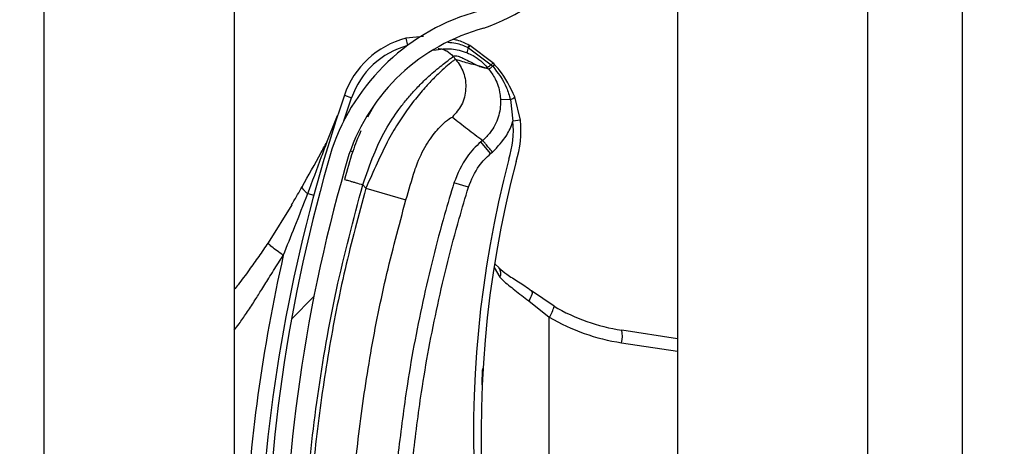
# Model space of a CAD drawing. Header units: inches. Extents: x 170 to 284, y 215 to 248.
# Tile 268 of 656: x 186.1024 to 186.2355, y 242.1667 to 242.2243. Entities that reach past the tile are written whole.
import ezdxf

# ---------------------------------------------------------------- set-up
doc = ezdxf.new("R2010")
doc.units = ezdxf.units.IN
doc.header["$LTSCALE"] = 0.25
doc.header["$MEASUREMENT"] = 0
doc.layers.add('ANNOTATIONS', color=1, linetype='Continuous')
doc.layers.add('LH BENCH MOUNT', color=7, linetype='Continuous')
doc.styles.add('ARIAL', font='arial.ttf', dxfattribs={"height": 0.09375})
doc.dimstyles.new('STANDARD$0', dxfattribs={"dimtxt": 0.09375, "dimasz": 0.09375, "dimexe": 0.03125, "dimexo": 0.046875, "dimgap": 0.09, "dimtad": 0, "dimtih": 1, "dimtoh": 1, "dimdec": 4, "dimzin": 0, "dimdsep": 46, "dimtxsty": 'ARIAL', "dimcen": 0.09, "dimadec": 0, "dimazin": 0, "dimtfac": 1, "dimtdec": 4, "dimtofl": 0, "dimtmove": 0, "dimatfit": 1, "dimfxl": 1, "dimtolj": 1, "dimtzin": 0, "dimarcsym": 0})

# ---------------------------------------------------------------- blocks, each defined once
blk = doc.blocks.new('*D114')
at = {"layer": 'ANNOTATIONS', "color": 0, "lineweight": -2, "transparency": 16777216}
for p, q in [((186.1492924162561, 243.6642684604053), (187.5897358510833, 243.6642684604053)), ((187.5584858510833, 243.5705184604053), (187.5584858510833, 241.8503426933)), ((187.5584858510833, 239.6953067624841), (187.5584858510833, 241.4154825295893)), ((186.8279608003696, 239.6015567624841), (187.5897358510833, 239.6015567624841))]:
    blk.add_line(p, q, dxfattribs=at)
at = {"layer": 'ANNOTATIONS', "color": 0, "transparency": 16777216}
for points in [[(187.5428608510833, 243.5705184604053), (187.5741108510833, 243.5705184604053), (187.5584858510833, 243.6642684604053)], [(187.5428608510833, 239.6953067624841), (187.5741108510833, 239.6953067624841), (187.5584858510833, 239.6015567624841)]]:
    blk.add_solid(points, dxfattribs=at)
at = {"layer": 'defpoints', "color": 0, "transparency": 16777216}
for p in [(186.1024174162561, 243.6642684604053), (186.7810858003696, 239.6015567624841), (187.5584858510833, 239.6015567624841)]:
    blk.add_point(p, dxfattribs=at)
at = {"layer": 'ANNOTATIONS', "color": 0, "transparency": 16777216, "insert": (187.5584858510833, 241.6329126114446), "char_height": 0.09375, "attachment_point": 5, "style": 'ARIAL'}
blk.add_mtext('\\A1;OPENING\\PHEIGHT', dxfattribs=at)

msp = doc.modelspace()

# ---------------------------------------------------------------- hatches: boundary and pattern name
at = {"layer": 'LH BENCH MOUNT'}
h = msp.add_hatch(dxfattribs=at)
h.set_pattern_fill('ANSI31', color=256, scale=0.34241245, angle=2.8e-322, style=0)
h.set_pattern_definition([(45, (176.0930244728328, 238.0091787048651), (-0.03026527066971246, 0.03026527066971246), [])])
edge = h.paths.add_edge_path(flags=0)
edge.add_arc((186.1662917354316, 242.0541922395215), 0.001712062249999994, 450.0000000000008, 472.2104203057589)
edge.add_line((186.1656445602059, 242.0557772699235), (186.1647320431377, 242.0580121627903))
edge.add_arc((186.1662917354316, 242.0541922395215), 0.004126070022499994, 450, 472.2104203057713, ccw=False)
edge.add_arc((186.1662917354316, 242.0452895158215), 0.01302879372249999, 401.47616737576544, 450, ccw=False)
edge.add_arc((186.1620458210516, 242.0421393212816), 0.01830194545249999, 359.99999999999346, 400.0613730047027, ccw=False)
edge.add_arc((186.1685858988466, 242.0421393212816), 0.01176186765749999, 292.1408576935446, 359.99999999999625, ccw=False)
edge.add_arc((186.1662917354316, 242.0453922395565), 0.01566536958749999, 235.2570680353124, 295.4307998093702, ccw=False)
edge.add_arc((186.1715306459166, 242.0535074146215), 0.02532140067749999, 212.8542481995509, 235.980933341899, ccw=False)
edge.add_arc((186.1633812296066, 242.0471385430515), 0.01504902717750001, 172.1557183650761, 209.3146496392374, ccw=False)
edge.add_arc((186.1758108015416, 242.0458031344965), 0.02754708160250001, 453.30850314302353, 532.9325737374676, ccw=False)
edge.add_arc((186.1725578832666, 242.0818934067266), 0.008748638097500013, 280.9586189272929, 427.9414322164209)
edge.add_arc((186.1924176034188, 242.1442467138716), 0.05672062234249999, 179.5706357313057, 253.00989973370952, ccw=False)
edge.add_arc((186.3507493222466, 242.1454451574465), 0.2150521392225, 163.4260275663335, 180.2060536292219, ccw=False)
edge.add_arc((186.1719757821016, 242.1975945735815), 0.02884824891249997, 465.1588434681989, 521.4137567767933, ccw=False)
edge.add_arc((186.1546497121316, 242.2521408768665), 0.0284373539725, 290.1205938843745, 343.7190675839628)
edge.add_arc((186.1674901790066, 242.2479634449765), 0.01494630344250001, 345.2914408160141, 400.5471921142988)
edge.add_arc((186.1640660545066, 242.2461486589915), 0.0187470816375, 397.9578745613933, 431.4396159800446)
edge.add_arc((186.1662917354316, 242.2509766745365), 0.0134739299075, 433.8775574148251, 472.2736457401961)
edge.add_arc((186.1637236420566, 242.2579961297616), 0.006011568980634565, 474.98253258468, 495.7175736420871)
edge.add_arc((186.1735166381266, 242.2507369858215), 0.01816498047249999, 500.8992600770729, 539.9999999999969)
edge.add_arc((186.1662917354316, 242.2507369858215), 0.01094007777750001, 539.9999999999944, 629.9999999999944)
edge.add_arc((186.1662917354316, 242.2416630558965), 0.001866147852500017, 269.9999999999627, 285.6422464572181)
edge.add_line((186.1667949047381, 242.2398660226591), (186.167445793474, 242.2375414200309))
edge.add_arc((186.1662917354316, 242.2416630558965), 0.004280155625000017, 269.9999999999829, 285.642246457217, ccw=False)
edge.add_arc((186.1662917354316, 242.2507369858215), 0.01335408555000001, 179.9999999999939, 269.999999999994, ccw=False)
edge.add_arc((186.1735166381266, 242.2507369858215), 0.020578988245, 500.6113583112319, 539.9999999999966, ccw=False)
edge.add_arc((186.1637236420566, 242.2579961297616), 0.008425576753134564, 474.5776671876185, 496.4997109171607, ccw=False)
edge.add_arc((186.1662917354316, 242.2509766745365), 0.01588793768, 433.6903022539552, 472.47058069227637, ccw=False)
edge.add_arc((186.1640660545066, 242.2461486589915), 0.02116108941, 398.10453077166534, 431.5771717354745, ccw=False)
edge.add_arc((186.1674901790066, 242.2479634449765), 0.01736031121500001, 345.180248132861, 400.3658533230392, ccw=False)
edge.add_arc((186.1546497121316, 242.2521408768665), 0.030851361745, 289.9181572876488, 343.77953759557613, ccw=False)
edge.add_arc((186.1719757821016, 242.1975945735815), 0.02643424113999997, 464.9417095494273, 521.3236131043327)
edge.add_arc((186.3507493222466, 242.1454451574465), 0.21263813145, 523.4376684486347, 540.2096895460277)
edge.add_arc((186.1924176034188, 242.1442467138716), 0.05430661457, 539.5566266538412, 613.1145348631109)
edge.add_arc((186.1725578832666, 242.0818934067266), 0.01116264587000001, 280.06103888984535, 428.5290871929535, ccw=False)
edge.add_arc((186.1758108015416, 242.0458031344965), 0.02513307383, 452.9714001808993, 532.970657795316)
edge.add_arc((186.1633812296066, 242.0471385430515), 0.01263501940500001, 532.0830472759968, 568.9826967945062)
edge.add_arc((186.1715306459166, 242.0535074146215), 0.022907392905, 213.0443063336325, 236.0197152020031)
edge.add_arc((186.1662917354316, 242.0453922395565), 0.01325136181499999, 235.1922404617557, 295.7352497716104)
edge.add_arc((186.1685858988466, 242.0421393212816), 0.009347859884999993, 291.7225241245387, 359.9999999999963)
edge.add_arc((186.1620458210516, 242.0421393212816), 0.01588793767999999, 359.9999999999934, 399.9521788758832)
edge.add_arc((186.1662917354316, 242.0452895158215), 0.01061478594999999, 401.6345013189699, 450.0000000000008)

# ---------------------------------------------------------------- linework, layer by layer
for p, q in [((186.2298594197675, 239.6490664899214), (186.2298594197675, 243.9018291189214)), ((186.2298594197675, 239.6490664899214), (186.2298594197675, 243.9018291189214)), ((186.1913380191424, 243.8543193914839), (186.1913380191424, 239.6897279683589)), ((186.2170189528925, 243.8543193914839), (186.2170189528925, 239.6490664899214)), ((186.2298594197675, 239.6490664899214), (186.2298594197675, 243.8543193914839)), ((186.1057349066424, 239.6490664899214), (186.1057349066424, 243.7595607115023)), ((186.1314158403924, 242.3443231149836), (186.1314158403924, 242.1519491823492)), ((186.1570029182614, 242.2220307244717), (186.1546035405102, 242.2217811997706)), ((186.1546035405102, 242.2217811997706), (186.1548572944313, 242.2208147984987)), ((186.1631899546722, 242.2208153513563), (186.1631890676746, 242.2208158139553)), ((186.1632515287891, 242.2207830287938), (186.1631899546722, 242.2208153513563)), ((186.1632524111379, 242.2207825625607), (186.1632515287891, 242.2207830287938)), ((186.1663938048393, 242.2184589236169), (186.1632524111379, 242.2207825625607)), ((186.1613835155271, 242.2189233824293), (186.1610357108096, 242.2193347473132)), ((186.1628838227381, 242.2198379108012), (186.1628845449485, 242.2198376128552)), ((186.1630076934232, 242.2205254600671), (186.1630086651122, 242.2205249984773)), ((186.1630086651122, 242.2205249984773), (186.1630707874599, 242.220495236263)), ((186.1630707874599, 242.220495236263), (186.1630716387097, 242.2204948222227)), ((186.1630716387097, 242.2204948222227), (186.1661753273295, 242.2182104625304)), ((186.1658192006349, 242.2176075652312), (186.1648878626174, 242.2179400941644)), ((186.1661753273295, 242.2182104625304), (186.1663656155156, 242.2180048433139)), ((186.1463093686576, 242.2140730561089), (186.1472811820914, 242.2137401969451)), ((186.1462454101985, 242.2106394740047), (186.1472811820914, 242.2137401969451)), ((186.1502438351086, 242.2125818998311), (186.1494501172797, 242.2111431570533)), ((186.1687535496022, 242.2134997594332), (186.1674199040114, 242.2134506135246)), ((186.1687535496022, 242.2134997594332), (186.1690857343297, 242.2105879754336)), ((186.1701068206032, 242.2107002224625), (186.1693562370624, 242.2138472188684)), ((186.1440407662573, 242.2079572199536), (186.1453956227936, 242.211346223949)), ((186.1701068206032, 242.2107002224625), (186.1690857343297, 242.2105879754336)), ((186.165005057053, 242.2079820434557), (186.1647570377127, 242.2077723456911)), ((186.1660827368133, 242.2062043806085), (186.1647570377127, 242.2077723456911)), ((186.1471115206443, 242.2065688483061), (186.1474398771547, 242.2064680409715)), ((186.1660827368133, 242.2062043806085), (186.1663307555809, 242.206414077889)), ((186.1487919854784, 242.2020001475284), (186.1492048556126, 242.2015118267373)), ((186.1630862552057, 242.201664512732), (186.1611233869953, 242.2022671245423)), ((186.1413538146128, 242.2007919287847), (186.1421723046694, 242.2005701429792)), ((186.1492048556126, 242.2015118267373), (186.1546350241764, 242.1999636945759)), ((186.1391859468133, 242.1992966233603), (186.1359997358, 242.19417014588)), ((186.1666509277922, 242.1913346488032), (186.1672443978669, 242.190776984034)), ((186.1665405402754, 242.1908017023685), (186.1673421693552, 242.1894964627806)), ((186.1746502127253, 242.1855758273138), (186.171609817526, 242.1876431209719)), ((186.1712230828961, 242.1862988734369), (186.1740134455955, 242.184095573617)), ((186.1740134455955, 242.1186748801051), (186.1740134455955, 242.184095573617)), ((186.1913380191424, 242.1812000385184), (186.1838006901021, 242.182350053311)), ((186.1837659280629, 242.1806575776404), (186.1913380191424, 242.1795022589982))]:
    msp.add_line(p, q, dxfattribs=at)
at = {"layer": 'LH BENCH MOUNT', "flags": 128}
msp.add_lwpolyline([(186.171609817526, 242.1876431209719), (186.1716658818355, 242.1875690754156), (186.1716914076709, 242.1874602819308), (186.171685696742, 242.1873197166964), (186.1716489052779, 242.1871512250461), (186.1715820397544, 242.1869594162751), (186.1714869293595, 242.1867495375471), (186.1713661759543, 242.1865273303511), (186.1712230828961, 242.1862988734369)], dxfattribs=at)
at = {"layer": 'LH BENCH MOUNT'}
for centre, radius, start, end in [((186.1546497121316, 242.2521408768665), 0.03085136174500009, 289.91815728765, 343.7795375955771), ((186.1719757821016, 242.1975945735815), 0.02884824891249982, 105.1588434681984, 161.4137567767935), ((186.1719757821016, 242.1975945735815), 0.02643424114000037, 104.9417095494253, 161.3236131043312), ((186.157647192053, 242.2101896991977), 0.01198443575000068, 104.7123854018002, 161.0929786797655), ((186.157647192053, 242.2101896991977), 0.01095719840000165, 104.7123854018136, 161.0929786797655), ((186.164417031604, 242.2198469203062), 0.001564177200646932, 141.7256942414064, 154.2910519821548), ((186.164421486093, 242.2198446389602), 0.001568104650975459, 141.7542666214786, 154.286346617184), ((186.1645201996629, 242.2197856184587), 0.001613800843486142, 141.8260927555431, 153.9140894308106), ((186.1645193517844, 242.2197859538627), 0.001611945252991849, 141.8104826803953, 153.9114578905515), ((186.1651179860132, 242.2195576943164), 0.002251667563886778, 155.3939551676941, 172.8510957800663), ((186.1651206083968, 242.2195562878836), 0.00225369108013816, 155.3897650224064, 172.829145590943), ((186.3507141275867, 242.1440616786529), 0.2160622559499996, 161.092978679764, 176.5597220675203), ((186.1684014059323, 242.214806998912), 0.0013538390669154, 285.0764398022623, 314.8519014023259), ((186.1571730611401, 242.2092784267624), 0.01198443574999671, 341.3410974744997, 6.273281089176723), ((186.1571730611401, 242.2092784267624), 0.01301167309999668, 341.5025581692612, 6.273281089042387), ((186.3507493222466, 242.1454451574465), 0.2150521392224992, 163.4260275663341, 180.2060536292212), ((186.3507493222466, 242.1454451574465), 0.2126381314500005, 163.4376684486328, 180.2096895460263), ((186.3103094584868, 242.1683558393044), 0.1465525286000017, 165.3406183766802, 202.0185750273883), ((186.3103094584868, 242.1683558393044), 0.1455252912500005, 165.3544246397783, 203.870550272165), ((186.3507141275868, 242.1440616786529), 0.2180957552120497, 167.1792232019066, 177.2535733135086), ((186.1663523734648, 242.1900255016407), 0.001122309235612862, 331.8758133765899, 39.94683461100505), ((186.1710884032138, 242.1862309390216), 0.003621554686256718, 323.8694765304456, 349.5782562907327), ((186.1877258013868, 242.2080756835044), 0.02602334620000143, 239.8373732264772, 261.3249484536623), ((186.1879492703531, 242.2080756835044), 0.02773540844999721, 239.8373732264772, 261.3249484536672), ((186.1804700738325, 242.1815718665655), 0.00342031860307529, 344.4956794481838, 13.1510363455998)]:
    msp.add_arc(centre, radius, start, end, dxfattribs=at)
for points, knots in [([(186.1602920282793, 242.2212463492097), (186.1606622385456, 242.2212249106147), (186.1616107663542, 242.2211699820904), (186.162478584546, 242.2207695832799), (186.1630076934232, 242.2205254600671)], [0, 0, 0, 0, 0.3902998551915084, 1, 1, 1, 1]), ([(186.1631890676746, 242.2208158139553), (186.1626642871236, 242.2210939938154), (186.1619734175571, 242.2214602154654), (186.1612110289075, 242.2215879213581), (186.1610277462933, 242.2216186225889)], [0, 0, 0, 0, 0.7595942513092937, 0.9999999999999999, 0.9999999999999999, 0.9999999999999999, 0.9999999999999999]), ([(186.1487919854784, 242.2020001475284), (186.1492678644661, 242.203356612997), (186.1501662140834, 242.2059173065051), (186.1517815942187, 242.2094082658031), (186.1533840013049, 242.2118201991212), (186.1547159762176, 242.2135229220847), (186.1556308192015, 242.2145663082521), (186.1564224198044, 242.2153948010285), (186.157091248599, 242.2160547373), (186.1578360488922, 242.2167497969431), (186.1586698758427, 242.2174755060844), (186.1597992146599, 242.2183835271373), (186.1607892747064, 242.2191434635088), (186.1609584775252, 242.2192747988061), (186.1610357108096, 242.2193347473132)], [0, 0, 0, 0, 0.1307156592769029, 0.2467609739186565, 0.3577928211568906, 0.4170971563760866, 0.4791482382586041, 0.5177152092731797, 0.5590896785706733, 0.603294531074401, 0.6633484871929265, 0.7353692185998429, 0.8792082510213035, 1, 1, 1, 1]), ([(186.1584241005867, 242.2201750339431), (186.1592155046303, 242.2202985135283), (186.1607331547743, 242.2205353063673), (186.162187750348, 242.2200636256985), (186.1628838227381, 242.2198379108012)], [0, 0, 0, 0, 0.5214667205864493, 1, 1, 1, 1]), ([(186.1589977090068, 242.2204051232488), (186.1591878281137, 242.2203768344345), (186.1595832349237, 242.2203179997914), (186.160320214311, 242.2200151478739), (186.1607538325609, 242.219602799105), (186.1610357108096, 242.2193347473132)], [0, 0, 0, 0, 0.2447599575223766, 0.5090480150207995, 1, 1, 1, 1]), ([(186.1610357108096, 242.2193347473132), (186.1611425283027, 242.219374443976), (186.1613667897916, 242.2194577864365), (186.1619685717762, 242.2192637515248), (186.1627231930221, 242.2189157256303), (186.1635224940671, 242.2185015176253), (186.1643199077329, 242.2180944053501), (186.1647438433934, 242.2179362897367), (186.164958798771, 242.2178561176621)], [0, 0, 0, 0, 0.1574760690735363, 0.330618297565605, 0.4911886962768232, 0.6742546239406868, 0.834831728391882, 1, 1, 1, 1]), ([(186.1628845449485, 242.2198376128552), (186.1631640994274, 242.2197093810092), (186.1641970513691, 242.21923556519), (186.1650912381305, 242.2184701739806), (186.1656256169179, 242.2178368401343), (186.1656256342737, 242.2178368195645)], [0, 0, 0, 0, 0.2706300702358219, 0.9999763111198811, 1, 1, 1, 1]), ([(186.1613835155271, 242.2189233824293), (186.1613041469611, 242.2188917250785), (186.1611428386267, 242.218827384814), (186.1603543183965, 242.2182086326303), (186.1592933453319, 242.2172654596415), (186.1580629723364, 242.2160518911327), (186.1566551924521, 242.2145059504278), (186.1551800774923, 242.2126707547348), (186.1536900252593, 242.2105355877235), (186.1521616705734, 242.2079810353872), (186.150725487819, 242.2049047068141), (186.149716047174, 242.202652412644), (186.1492048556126, 242.2015118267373)], [0, 0, 0, 0, 0.1094013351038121, 0.2223468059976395, 0.3151791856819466, 0.4102231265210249, 0.5012749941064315, 0.5946006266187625, 0.6834485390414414, 0.7745330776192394, 0.8858211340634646, 1, 1, 1, 1]), ([(186.1613835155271, 242.2189233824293), (186.1617726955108, 242.2183475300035), (186.162581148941, 242.2171512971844), (186.1628399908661, 242.2149262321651), (186.1623122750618, 242.2127488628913), (186.161364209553, 242.2116591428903), (186.1609078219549, 242.2111345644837)], [0, 0, 0, 0, 0.2406941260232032, 0.499999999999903, 0.7593058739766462, 1, 1, 1, 1]), ([(186.1648878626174, 242.2179400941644), (186.1646771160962, 242.2179983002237), (186.1640958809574, 242.2181588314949), (186.1630276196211, 242.2183683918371), (186.1620068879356, 242.2187129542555), (186.1613835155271, 242.2189233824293)], [0, 0, 0, 0, 0.1812946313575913, 0.5000073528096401, 1, 1, 1, 1]), ([(186.1661753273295, 242.2182104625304), (186.1661555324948, 242.2181952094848), (186.1660365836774, 242.2181035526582), (186.1658520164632, 242.2179665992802), (186.1656770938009, 242.2178484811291), (186.1656427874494, 242.2178407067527), (186.1656256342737, 242.2178368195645)], [0, 0, 0, 0, 0.06239373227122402, 0.3749291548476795, 0.6874645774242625, 1, 1, 1, 1]), ([(186.1663656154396, 242.2180048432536), (186.1663456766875, 242.217989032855), (186.1662259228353, 242.217894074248), (186.1660407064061, 242.2177510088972), (186.1658668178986, 242.2176251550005), (186.1658350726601, 242.2176134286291), (186.1658192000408, 242.2176075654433)], [0, 0, 0, 0, 0.06242876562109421, 0.3749525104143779, 0.6874762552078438, 1, 1, 1, 1]), ([(186.1663658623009, 242.2180045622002), (186.1670741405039, 242.2170763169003), (186.1681275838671, 242.2156957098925), (186.1685990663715, 242.2140417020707), (186.1687535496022, 242.2134997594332)], [0, 0, 0, 0, 0.6723457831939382, 1, 1, 1, 1]), ([(186.166598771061, 242.2182483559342), (186.1665987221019, 242.2182484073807), (186.1665311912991, 242.2183193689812), (186.1664624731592, 242.2183891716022), (186.1663938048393, 242.2184589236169)], [0, 0, 0, 0, 0.0007249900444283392, 0.9999999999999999, 0.9999999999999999, 0.9999999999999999, 0.9999999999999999]), ([(186.1693562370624, 242.2138472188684), (186.1687429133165, 242.2151429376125), (186.1679923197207, 242.2167286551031), (186.1668142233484, 242.218013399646), (186.1665987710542, 242.2182483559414)], [0, 0, 0, 0, 0.8171182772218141, 1, 1, 1, 1]), ([(186.164958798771, 242.2178561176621), (186.1650523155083, 242.2178304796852), (186.1652403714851, 242.2177789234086), (186.1654677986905, 242.217766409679), (186.1655729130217, 242.2178135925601), (186.1656253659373, 242.2178371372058)], [0, 0, 0, 0, 0.3313600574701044, 0.6663431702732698, 0.9999999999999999, 0.9999999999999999, 0.9999999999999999, 0.9999999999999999]), ([(186.1656253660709, 242.2178371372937), (186.1656735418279, 242.2177800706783), (186.1657381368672, 242.2177035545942), (186.1658027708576, 242.2176270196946), (186.1658192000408, 242.2176075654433)], [0, 0, 0, 0, 0.7458120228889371, 0.9999999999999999, 0.9999999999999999, 0.9999999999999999, 0.9999999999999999]), ([(186.1658160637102, 242.2176112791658), (186.1658160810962, 242.2176112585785), (186.1661511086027, 242.217214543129), (186.1668351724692, 242.2161807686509), (186.1673257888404, 242.2147210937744), (186.167399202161, 242.2137300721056), (186.1674199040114, 242.2134506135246)], [0, 0, 0, 0, 1.782673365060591e-05, 0.3435204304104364, 0.8148790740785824, 1, 1, 1, 1]), ([(186.1674199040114, 242.2134506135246), (186.1674206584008, 242.2134282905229), (186.1674472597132, 242.2126411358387), (186.1672226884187, 242.2110696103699), (186.1662671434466, 242.2092329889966), (186.1653879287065, 242.2083058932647), (186.1650049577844, 242.2079819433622), (186.1650049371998, 242.20798192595)], [0, 0, 0, 0, 0.0108740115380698, 0.3834398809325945, 0.7558119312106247, 0.9999868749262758, 1, 1, 1, 1]), ([(186.1558144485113, 242.2038969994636), (186.155814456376, 242.2038970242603), (186.155928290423, 242.2042559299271), (186.1564277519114, 242.2056621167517), (186.1576023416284, 242.2078648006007), (186.1591371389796, 242.2097680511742), (186.1604825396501, 242.2109797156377), (186.1607562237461, 242.2110793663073), (186.1609078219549, 242.2111345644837)], [0, 0, 0, 0, 4.497367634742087e-06, 0.06509473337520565, 0.2616701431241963, 0.4753105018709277, 0.7093656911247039, 0.9999999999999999, 0.9999999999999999, 0.9999999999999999, 0.9999999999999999]), ([(186.1609078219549, 242.2111345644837), (186.1615810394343, 242.2106053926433), (186.1629274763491, 242.2095470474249), (186.1643124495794, 242.2085036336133), (186.1650049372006, 242.2079819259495)], [0, 0, 0, 0, 0.4999992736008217, 1, 1, 1, 1]), ([(186.1663307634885, 242.2064140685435), (186.1670325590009, 242.2071324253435), (186.1681946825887, 242.2083219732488), (186.1688696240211, 242.2098954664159), (186.1690748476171, 242.2105530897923), (186.1690857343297, 242.2105879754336)], [0, 0, 0, 0, 0.5907811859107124, 0.9782917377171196, 1, 1, 1, 1]), ([(186.1485226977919, 242.2092697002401), (186.1481483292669, 242.2083518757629), (186.1472917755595, 242.2062518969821), (186.1466722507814, 242.2039847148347), (186.1463234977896, 242.2027084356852)], [0, 0, 0, 0, 0.4370636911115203, 0.9999999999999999, 0.9999999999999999, 0.9999999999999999, 0.9999999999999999]), ([(186.1405819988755, 242.201706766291), (186.1414529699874, 242.2032470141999), (186.1426157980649, 242.2053033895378), (186.1437548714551, 242.2074247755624), (186.1440407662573, 242.2079572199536)], [0, 0, 0, 0, 0.7490110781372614, 1, 1, 1, 1]), ([(186.1413538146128, 242.2007919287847), (186.1419822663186, 242.202456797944), (186.1428824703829, 242.2048415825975), (186.1437721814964, 242.2072347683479), (186.1440407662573, 242.2079572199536)], [0, 0, 0, 0, 0.6981213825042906, 1, 1, 1, 1]), ([(186.1647570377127, 242.2077723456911), (186.1647570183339, 242.2077723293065), (186.1640631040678, 242.2071856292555), (186.1624882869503, 242.2055620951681), (186.1616302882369, 242.2034908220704), (186.1611233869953, 242.2022671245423)], [0, 0, 0, 0, 1.142795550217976e-05, 0.409211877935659, 1, 1, 1, 1]), ([(186.1630862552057, 242.201664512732), (186.1634979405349, 242.2026817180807), (186.1641954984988, 242.2044052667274), (186.1655341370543, 242.2056813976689), (186.1660827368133, 242.2062043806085)], [0, 0, 0, 0, 0.5901808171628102, 1, 1, 1, 1]), ([(186.1546350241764, 242.1999636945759), (186.1550225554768, 242.2012883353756), (186.1554100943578, 242.2026130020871), (186.1558144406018, 242.2038969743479), (186.1558144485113, 242.2038969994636)], [0, 0, 0, 0, 0.999980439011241, 1, 1, 1, 1]), ([(186.1406798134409, 242.1449736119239), (186.1407785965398, 242.1497290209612), (186.1409766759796, 242.1592645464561), (186.1425862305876, 242.1735734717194), (186.1450430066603, 242.1878830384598), (186.1475403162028, 242.1972868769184), (186.1487919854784, 242.2020001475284)], [0, 0, 0, 0, 0.2468628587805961, 0.4950083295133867, 0.74689458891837, 1, 1, 1, 1]), ([(186.1463234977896, 242.2027084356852), (186.1463564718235, 242.202698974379), (186.1464071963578, 242.202684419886), (186.1467150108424, 242.2025960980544), (186.1470335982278, 242.2025046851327), (186.1474290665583, 242.2023912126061), (186.1480037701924, 242.2022263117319), (186.1484814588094, 242.2020892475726), (186.1487919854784, 242.2020001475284)], [0, 0, 0, 0, 0.2394568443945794, 0.3683606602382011, 0.5000000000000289, 0.6316393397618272, 0.7605431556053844, 1, 1, 1, 1]), ([(186.1611233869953, 242.2022671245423), (186.1606953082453, 242.2008378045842), (186.1591104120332, 242.1955459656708), (186.1568152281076, 242.1862478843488), (186.154748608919, 242.1753385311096), (186.1538972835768, 242.1683262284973), (186.1535337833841, 242.1653321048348)], [0, 0, 0, 0, 0.1185397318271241, 0.4388752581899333, 0.7604101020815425, 1, 1, 1, 1]), ([(186.1380557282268, 242.192457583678), (186.1385785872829, 242.1937489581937), (186.1397015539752, 242.1965224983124), (186.1407783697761, 242.1993049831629), (186.1413538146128, 242.2007919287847)], [0, 0, 0, 0, 0.4656051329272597, 1, 1, 1, 1]), ([(186.1391839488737, 242.1992932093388), (186.1391839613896, 242.1992932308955), (186.1394482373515, 242.199748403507), (186.1399159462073, 242.2005484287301), (186.1403828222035, 242.2013575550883), (186.1405819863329, 242.2017067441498), (186.1405819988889, 242.2017067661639)], [0, 0, 0, 0, 2.704369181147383e-05, 0.571031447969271, 0.9999729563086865, 1, 1, 1, 1]), ([(186.1413538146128, 242.2007919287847), (186.14122260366, 242.2009036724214), (186.1409572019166, 242.2011296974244), (186.140703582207, 242.2014199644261), (186.1405992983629, 242.2016048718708), (186.1405852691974, 242.2016875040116), (186.1405819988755, 242.201706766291)], [0, 0, 0, 0, 0.2979480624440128, 0.6026626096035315, 0.907377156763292, 0.9999999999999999, 0.9999999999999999, 0.9999999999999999, 0.9999999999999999]), ([(186.1492048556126, 242.2015118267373), (186.1482307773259, 242.1978816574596), (186.1462797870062, 242.1906107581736), (186.144101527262, 242.1795300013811), (186.1424904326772, 242.1683474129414), (186.1414796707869, 242.1573787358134), (186.1412849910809, 242.1501309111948), (186.1411915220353, 242.1466511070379)], [0, 0, 0, 0, 0.2027568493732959, 0.4061035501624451, 0.6088604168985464, 0.8122072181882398, 1, 1, 1, 1]), ([(186.1555752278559, 242.1651118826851), (186.1559349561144, 242.168075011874), (186.1567756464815, 242.1749998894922), (186.1588195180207, 242.185796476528), (186.1610898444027, 242.1949986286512), (186.162662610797, 242.2002499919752), (186.1630862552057, 242.201664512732)], [0, 0, 0, 0, 0.2395900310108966, 0.5599255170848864, 0.8814604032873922, 0.9999999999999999, 0.9999999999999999, 0.9999999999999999, 0.9999999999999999]), ([(186.146837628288, 242.1465814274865), (186.1468376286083, 242.1465814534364), (186.1468794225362, 242.1499677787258), (186.1471425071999, 242.1570144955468), (186.1480944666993, 242.1676876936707), (186.1496690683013, 242.1785637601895), (186.1517875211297, 242.1893510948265), (186.1536858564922, 242.1964261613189), (186.1546350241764, 242.1999636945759)], [0, 0, 0, 0, 1.439079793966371e-06, 0.1877923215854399, 0.3908439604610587, 0.5938956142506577, 0.7969478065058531, 1, 1, 1, 1]), ([(186.1359997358, 242.19417014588), (186.1355774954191, 242.1935426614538), (186.134736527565, 242.1922929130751), (186.1333792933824, 242.1904018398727), (186.1322799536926, 242.1889149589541), (186.1315894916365, 242.1880482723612), (186.1314158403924, 242.1878303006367)], [0, 0, 0, 0, 0.2874979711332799, 0.5726040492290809, 0.8925098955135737, 1, 1, 1, 1]), ([(186.1380557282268, 242.192457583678), (186.1377649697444, 242.1926628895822), (186.1371661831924, 242.1930856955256), (186.1364771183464, 242.1936269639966), (186.1360354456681, 242.1940275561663), (186.1360114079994, 242.1941235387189), (186.1359997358, 242.19417014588)], [0, 0, 0, 0, 0.2427897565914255, 0.5000000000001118, 0.7572102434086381, 0.9999999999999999, 0.9999999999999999, 0.9999999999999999, 0.9999999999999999]), ([(186.1314158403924, 242.1823457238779), (186.1316367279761, 242.182633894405), (186.1322125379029, 242.1833850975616), (186.1331125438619, 242.184696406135), (186.1340874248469, 242.1861764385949), (186.1350835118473, 242.1877578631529), (186.1361597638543, 242.1894888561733), (186.137169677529, 242.1910967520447), (186.1378341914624, 242.1921173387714), (186.1380557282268, 242.192457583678)], [0, 0, 0, 0, 0.09019872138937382, 0.2351300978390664, 0.3944108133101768, 0.5296508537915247, 0.6982639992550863, 0.8994067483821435, 1, 1, 1, 1]), ([(186.1672047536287, 242.1907587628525), (186.1675480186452, 242.1904744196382), (186.1682880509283, 242.1898614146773), (186.1698494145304, 242.1888861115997), (186.1710968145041, 242.1881071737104), (186.1717174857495, 242.1875459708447), (186.1717778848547, 242.1874913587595)], [0, 0, 0, 0, 0.2839420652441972, 0.6121401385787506, 0.962256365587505, 1, 1, 1, 1]), ([(186.1673421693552, 242.1894964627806), (186.1674721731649, 242.1893627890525), (186.1680617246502, 242.1887565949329), (186.1693543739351, 242.1877989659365), (186.1705943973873, 242.1868035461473), (186.1712230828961, 242.1862988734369)], [0, 0, 0, 0, 0.1223980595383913, 0.5550603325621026, 1, 1, 1, 1]), ([(186.1649172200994, 242.1749520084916), (186.1649270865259, 242.1752569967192), (186.1649511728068, 242.1760015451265), (186.1649944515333, 242.1767458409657), (186.1650200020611, 242.1771852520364)], [0, 0, 0, 0, 0.409628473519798, 1, 1, 1, 1])]:
    msp.add_open_spline(points, degree=3, knots=knots, dxfattribs=at)
for points in [[(186.1663938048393, 242.2184589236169), (186.1663922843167, 242.2184545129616), (186.1663892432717, 242.2184456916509), (186.1663453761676, 242.2183937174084), (186.1662764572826, 242.2183174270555), (186.1662090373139, 242.2182461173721), (186.1661753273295, 242.2182104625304)], [(186.1665986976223, 242.2182484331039), (186.1665966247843, 242.21824440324), (186.1665924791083, 242.2182363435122), (186.1665453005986, 242.2181855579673), (186.1664721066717, 242.2181104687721), (186.1664011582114, 242.218040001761), (186.1663656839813, 242.2180047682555)], [(186.1663309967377, 242.206414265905), (186.1661608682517, 242.2066153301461), (186.1658206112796, 242.2070174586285), (186.1653880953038, 242.20752862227), (186.1650792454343, 242.2078936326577), (186.1650295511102, 242.2079523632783), (186.1650047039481, 242.2079817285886)]]:
    msp.add_open_spline(points, degree=3, dxfattribs=at)

# ---------------------------------------------------------------- dimensions: what is measured, and where the dimension line sits
at = {"layer": 'ANNOTATIONS'}
dim = msp.add_linear_dim(base=(187.5584858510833, 239.6015567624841), p1=(186.102417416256, 243.6642684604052), p2=(186.7810858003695, 239.6015567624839), angle=90, text='OPENING\\PHEIGHT', dimstyle='STANDARD$0', dxfattribs=at)
dim.commit()
dim.dimension.update_dxf_attribs({"geometry": '*D114', "text_midpoint": (187.5584858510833, 241.6329126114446)})

doc.saveas('drawing.dxf')
